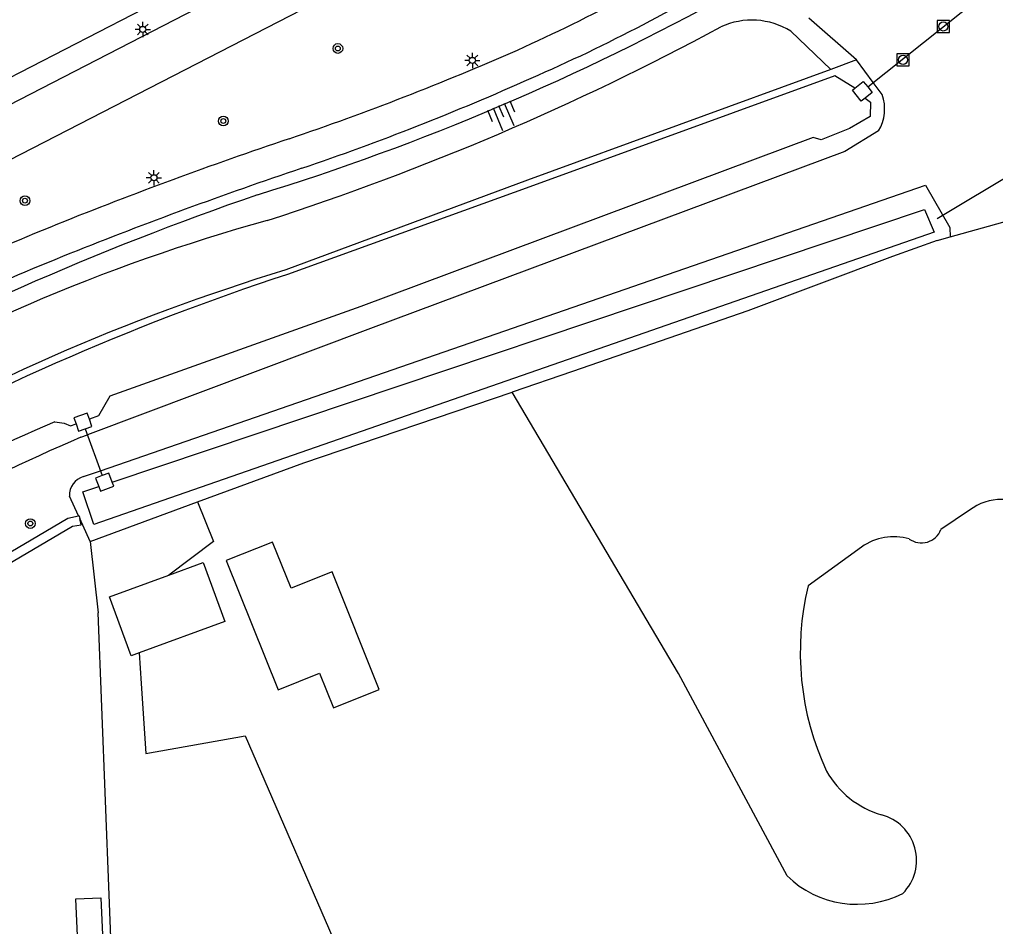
# Model space of a CAD drawing. Extents: x 135999 to 138000, y 396000 to 398501.
# Drawn here: x 137090.8 to 137170.8, y 398183.9 to 398258.2 of the extents above; entities that cross this region are included whole.
import ezdxf

# ---------------------------------------------------------------- set-up
doc = ezdxf.new("R2010")
doc.units = 0
for name, color, linetype in [('gg-afsc-draadraster', 7, 'Continuous'), ('gg-afsc-erfafscheiding', 7, 'Continuous'), ('gg-bbg-bijgebouw', 7, 'Continuous'), ('gg-bbg-gedigitaliseerde bebouwing', 7, 'Continuous'), ('gg-bbg-gedigitaliseerde bijgebouw', 7, 'Continuous'), ('gg-knt-BGT kruinlijn', 7, 'Continuous'), ('gg-knt-bovenkant onderkant talud', 7, 'Continuous'), ('gg-knt-bronhoudergrens', 7, 'Continuous'), ('gg-knt-verharding', 7, 'Continuous'), ('gg-kntw-bovenkant insteek waterloop', 7, 'Continuous'), ('gg-kntw-waterlijn', 7, 'Continuous'), ('gg-kwrk-duiker nz buis', 7, 'Continuous'), ('gg-kwrk-uitstroombak niveau min 01', 7, 'Continuous'), ('gt-grn-groengrens', 7, 'Continuous'), ('gt-symb-boom', 7, 'Continuous'), ('gt-symb-lichtmast', 7, 'Continuous'), ('gt-symb-rioolschacht', 7, 'Continuous'), ('gt-symb-talud symbool', 7, 'Continuous'), ('gx-grn-maaiveld', 7, 'Continuous')]:
    doc.layers.add(name, color=color, linetype=linetype)

# ---------------------------------------------------------------- blocks, each defined once
blk = doc.blocks.new('gt0-RS')
at = {"layer": 'gt-symb-rioolschacht'}
blk.add_lwpolyline([(-0.5, -0.5), (0.5, -0.5), (0.5, 0.5), (-0.5, 0.5)], close=True, dxfattribs=at)
blk.add_circle((0, 0), 0.375, dxfattribs=at)
blk = doc.blocks.new('gt0-TALUD_1')
at = {"layer": 'gt-symb-talud symbool'}
for p, q in [((-1, -1), (-1, 0)), ((-0.5, -2), (-0.5, 0)), ((0, -1), (0, 0)), ((0.5, -2), (0.5, 0)), ((1, -1), (1, 0))]:
    blk.add_line(p, q, dxfattribs=at)
blk = doc.blocks.new('gt0-LMAST')
at = {"layer": 'gt-symb-lichtmast'}
for p, q in [((-0.182, 0.173), (-0.447, 0.438)), ((-0.005, 0.246), (-0.005, 0.621)), ((0.172, 0.173), (0.437, 0.438)), ((-0.255, -0.004), (-0.63, -0.004)), ((-0.182, -0.181), (-0.447, -0.446)), ((-0.005, -0.254), (-0.005, -0.629)), ((0.437, -0.446), (0.172, -0.181)), ((0.245, -0.004), (0.62, -0.004))]:
    blk.add_line(p, q, dxfattribs=at)
blk.add_circle((-0.005, -0.004), 0.25, dxfattribs=at)
blk = doc.blocks.new('gt0-BOOM')
at = {"layer": 'gt-symb-boom'}
for radius in [0.4, 0.2]:
    blk.add_circle((0, 0), radius, dxfattribs=at)

msp = doc.modelspace()

# ---------------------------------------------------------------- linework, layer by layer
at = {"layer": 'gg-afsc-draadraster'}
msp.add_lwpolyline([(137098, 398178.735), (137098.443, 398178.753), (137097.223, 398209.593)], dxfattribs=at)
at = {"layer": 'gg-afsc-erfafscheiding'}
msp.add_line((137096.569, 398215.437), (137105.371, 398218.691), dxfattribs=at)
msp.add_lwpolyline([(137167.08, 398240.394), (137171.889, 398241.726), (137173.602, 398237.596)], dxfattribs=at)
at = {"layer": 'gg-bbg-bijgebouw'}
msp.add_lwpolyline([(137097.59, 398183.18), (137095.54, 398183.107), (137095.415, 398186.148), (137097.464, 398186.232), (137097.59, 398183.18)], dxfattribs=at)
at = {"layer": 'gg-bbg-gedigitaliseerde bebouwing'}
msp.add_lwpolyline([(137116.527, 398201.801), (137120.282, 398203.309), (137116.412, 398212.944), (137113.048, 398211.592), (137111.525, 398215.384), (137107.734, 398213.861), (137111.992, 398203.261), (137115.392, 398204.627), (137116.527, 398201.801)], dxfattribs=at)
at = {"layer": 'gg-bbg-gedigitaliseerde bijgebouw'}
for p, q in [((137103.03, 398212.679), (137105.843, 398213.715)), ((137100.607, 398206.295), (137099.938, 398206.049))]:
    msp.add_line(p, q, dxfattribs=at)
for points in [[(137105.843, 398213.715), (137107.625, 398208.881), (137100.607, 398206.295)], [(137099.938, 398206.049), (137098.157, 398210.883), (137103.03, 398212.679)]]:
    msp.add_lwpolyline(points, dxfattribs=at)
at = {"layer": 'gg-knt-BGT kruinlijn'}
msp.add_line((137159.415, 398254.902), (137155.512, 398258.335), dxfattribs=at)
for centre, radius, start, end in [((137049.816, 398439.893), 205.166, 287.14507, 298.94093), ((137191.826, 398007.311), 250.191, 109.01816, 118.57753)]:
    msp.add_arc(centre, radius, start, end, dxfattribs=at)
at = {"layer": 'gg-knt-bovenkant onderkant talud'}
msp.add_line((137157.305, 398254.112), (137154.023, 398257.258), dxfattribs=at)
for centre, radius, start, end in [((137150.833, 398252.089), 6.074, 58.32128, 114.72898), ((137042.425, 398454.196), 223.283, 287.90765, 298.3032), ((137150.761, 398097.85), 149.251, 105.41814, 121.38056)]:
    msp.add_arc(centre, radius, start, end, dxfattribs=at)
at = {"layer": 'gg-knt-bronhoudergrens'}
for p, q in [((137096.569, 398215.437), (137097.223, 398209.593)), ((137100.607, 398206.295), (137100.767, 398203.801))]:
    msp.add_line(p, q, dxfattribs=at)
for points in [[(137166.032, 398240.096), (137162.37, 398238.788), (137150.513, 398234.324), (137136.137, 398229.356), (137131.176, 398227.674)], [(137105.371, 398218.691), (137114.083, 398221.876), (137131.176, 398227.674)], [(137105.371, 398218.691), (137106.679, 398215.435), (137103.03, 398212.679)], [(137100.767, 398203.801), (137101.136, 398198.04), (137109.277, 398199.485), (137117.74, 398180.032), (137122.186, 398181.043), (137126.401, 398172.932)]]:
    msp.add_lwpolyline(points, dxfattribs=at)
at = {"layer": 'gg-knt-verharding'}
for p, q in [((137139.553, 398278.942), (137053.69, 398234.765)), ((137141.946, 398277.982), (137042.295, 398226.677)), ((137044.131, 398223.11), (137142.253, 398273.611))]:
    msp.add_line(p, q, dxfattribs=at)
for centre, radius, start, end in [((137059.886, 398413.793), 173.593, 294.40624, 300.99855), ((137079.007, 398377.535), 135.255, 293.40129, 302.05038), ((137038.752, 398467.084), 230.872, 288.73154, 293.71748), ((137046.298, 398445.776), 210.894, 288.70363, 294.19335), ((137228.421, 397906.039), 361.367, 108.64464, 111.85621), ((137228.417, 397905.533), 359.22, 108.58564, 111.81658), ((137173.595, 398044.349), 212.589, 112.01919, 117.85992), ((137165.778, 398061.486), 191.157, 111.75821, 118.1346)]:
    msp.add_arc(centre, radius, start, end, dxfattribs=at)
at = {"layer": 'gg-kntw-bovenkant insteek waterloop'}
for p, q in [((137159.415, 398254.902), (137157.305, 398254.112)), ((137160.788, 398253.047), (137159.415, 398254.902)), ((137161.523, 398252.054), (137160.788, 398253.047)), ((137095.82, 398223.973), (137096.354, 398224.174)), ((137096.037, 398220.741), (137097.421, 398221.22)), ((137095.621, 398217.528), (137094.89, 398219.142)), ((137096.569, 398215.437), (137095.724, 398217.302))]:
    msp.add_line(p, q, dxfattribs=at)
for points in [[(137157.305, 398254.112), (137132.445, 398245.051), (137112.608, 398237.681)], [(137161.221, 398249.076), (137158.464, 398247.402), (137119.563, 398232.897), (137096.354, 398224.174)], [(137097.421, 398221.22), (137165.056, 398244.622), (137167.055, 398241.153), (137167.08, 398240.394)]]:
    msp.add_lwpolyline(points, dxfattribs=at)
for centre, radius, start, end in [((137158.155, 398250.891), 3.563, 329.37303, 19.04579), ((137162.438, 398073.881), 171.212, 106.92022, 120.58814), ((137170.172, 398050.913), 188.356, 113.24977, 122.36201), ((137096.416, 398219.258), 1.531, 104.34277, 184.35171)]:
    msp.add_arc(centre, radius, start, end, dxfattribs=at)
at = {"layer": 'gg-kntw-waterlijn'}
for points in [[(137159.275, 398252.574), (137157.633, 398253.607), (137132.621, 398244.497), (137112.765, 398237.317)], [(137160.118, 398251.775), (137160.561, 398251.441), (137160.532, 398250.274), (137158.827, 398249.289), (137156.516, 398248.356), (137155.864, 398248.531), (137118.771, 398234.677), (137098.178, 398227.331), (137097.255, 398225.719), (137096.516, 398225.449)], [(137098.377, 398220.302), (137164.998, 398242.631), (137165.771, 398240.776), (137096.876, 398216.83), (137095.971, 398219.496), (137097.286, 398219.937)], [(137093.685, 398225.238), (137094.435, 398225.114), (137094.968, 398224.903), (137095.422, 398225.063)]]:
    msp.add_lwpolyline(points, dxfattribs=at)
for centre, radius, start, end in [((137176.181, 398043.098), 204.31, 108.08294, 119.51175), ((137165.373, 398057.817), 182.123, 113.1801, 122.25643)]:
    msp.add_arc(centre, radius, start, end, dxfattribs=at)
at = {"layer": 'gg-kwrk-duiker nz buis'}
for p, q in [((137160.331, 398252.681), (137169.465, 398259.982)), ((137166.015, 398241.9), (137176.295, 398248.05)), ((137096.177, 398224.664), (137097.564, 398220.825))]:
    msp.add_line(p, q, dxfattribs=at)
at = {"layer": 'gg-kwrk-uitstroombak niveau min 01'}
for points in [[(137159.275, 398252.574), (137159.971, 398253.131), (137160.331, 398252.681)], [(137160.118, 398251.775), (137159.792, 398251.514), (137159.073, 398252.413), (137159.275, 398252.574)], [(137160.331, 398252.681), (137160.69, 398252.232), (137160.118, 398251.775)], [(137096.516, 398225.449), (137096.343, 398225.942), (137095.248, 398225.556), (137095.422, 398225.063)], [(137095.422, 398225.063), (137095.63, 398224.472), (137096.177, 398224.664)], [(137096.177, 398224.664), (137096.725, 398224.857), (137096.516, 398225.449)], [(137097.564, 398220.825), (137097.026, 398220.621), (137097.286, 398219.937)], [(137098.377, 398220.302), (137098.101, 398221.029), (137097.564, 398220.825)], [(137097.286, 398219.937), (137097.434, 398219.546), (137098.509, 398219.954), (137098.377, 398220.302)]]:
    msp.add_lwpolyline(points, dxfattribs=at)
at = {"layer": 'gt-grn-groengrens'}
for p, q in [((137168.678, 398217.985), (137166.336, 398216.4)), ((137159.828, 398214.966), (137155.451, 398211.798))]:
    msp.add_line(p, q, dxfattribs=at)
for points in [[(137153.716, 398188.016), (137144.824, 398204.602), (137131.176, 398227.674)], [(137048.166, 398189.861), (137094.751, 398217.337), (137095.621, 398217.528)], [(137048.39, 398189.154), (137095.132, 398216.691), (137095.832, 398216.806), (137095.724, 398217.302)], [(137095.621, 398217.528), (137095.672, 398217.539), (137095.724, 398217.302)]]:
    msp.add_lwpolyline(points, dxfattribs=at)
for centre, radius, start, end in [((137171.292, 398214.583), 4.29, 51.66217, 127.53408), ((137164.733, 398217.034), 1.724, 234.47092, 338.42245), ((137162.449, 398211.368), 4.452, 73.26726, 126.07135), ((137177.907, 398206.343), 23.109, 166.34565, 204.93518), ((137163.676, 398200.43), 7.738, 209.66576, 253.32868), ((137160.498, 398189.3), 3.839, 315.05149, 75.55224), ((137159.465, 398193.95), 8.262, 225.90859, 296.99272)]:
    msp.add_arc(centre, radius, start, end, dxfattribs=at)
at = {"layer": 'gx-grn-maaiveld'}
msp.add_line((137166.032, 398240.096), (137167.08, 398240.394), dxfattribs=at)

# ---------------------------------------------------------------- block references
at = {"layer": 'gt-symb-boom'}
for p in [(137116.888, 398255.839), (137107.496, 398249.893), (137091.228, 398243.362), (137091.673, 398216.898)]:
    msp.add_blockref('gt0-BOOM', p, dxfattribs=at)
at = {"layer": 'gt-symb-lichtmast'}
for p in [(137100.897, 398257.4), (137127.919, 398254.86), (137101.805, 398245.241)]:
    msp.add_blockref('gt0-LMAST', p, dxfattribs=at)
at = {"layer": 'gt-symb-rioolschacht'}
for p in [(137166.526, 398257.643), (137163.227, 398254.91)]:
    msp.add_blockref('gt0-RS', p, dxfattribs=at)
at = {"layer": 'gt-symb-talud symbool', "xscale": 1.0002929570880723, "yscale": 1.0002929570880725, "rotation": 23.258759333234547}
msp.add_blockref('gt0-TALUD_1', (137130.096, 398251.136), dxfattribs=at)

doc.saveas('drawing.dxf')
